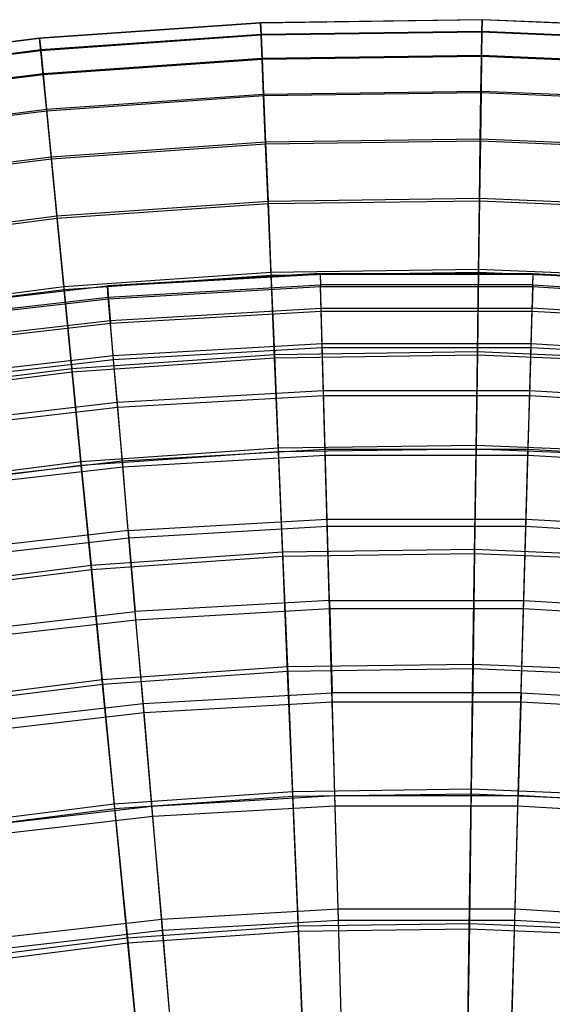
# Model space of a CAD drawing. Extents: x 0.1 to 12.1, y -6 to 6.
# Tile 325 of 334: x 5.447 to 6.249, y 4.516 to 5.997. Entities that reach past the tile are written whole.
import ezdxf

# ---------------------------------------------------------------- set-up
doc = ezdxf.new("R2010")
doc.units = 0
doc.header["$LTSCALE"] = 2.54
doc.layers.get('0').update_dxf_attribs({"linetype": 'CONTINUOUS'})

# ---------------------------------------------------------------- blocks, each defined once
blk = doc.blocks.new('DROPS_COLOR_B-11195_STL')
at = {"color": 0}
for p, q in [((5.8996, 5.6153, 7.8412), (5.5793, 5.597, 7.8412)), ((5.8996, 5.6153, 7.8412), (5.5793, 5.597, 7.8412)), ((5.5793, 5.5962, 7.515), (5.8996, 5.6145, 7.515)), ((5.5793, 5.5962, 7.515), (5.8996, 5.6145, 7.515)), ((5.8996, 5.6153, 7.8412), (5.8996, 5.6145, 7.515)), ((5.8996, 5.6153, 7.8412), (6.2204, 5.6153, 7.8412)), ((5.8996, 5.6153, 7.8412), (5.9001, 5.5981, 8.1669)), ((5.8996, 5.6153, 7.8412), (5.9001, 5.5981, 8.1669)), ((5.8996, 5.6153, 7.8412), (6.2204, 5.6153, 7.8412)), ((5.8996, 5.6153, 7.8412), (5.8996, 5.6145, 7.515)), ((5.8996, 5.6145, 7.515), (6.2204, 5.6145, 7.515)), ((5.8996, 5.6145, 7.515), (5.9001, 5.5956, 7.1893)), ((5.8996, 5.6145, 7.515), (5.9001, 5.5956, 7.1893)), ((5.8996, 5.6145, 7.515), (6.2204, 5.6145, 7.515)), ((6.2199, 5.5981, 8.1669), (6.2204, 5.6153, 7.8412)), ((6.2199, 5.5981, 8.1669), (6.2204, 5.6153, 7.8412)), ((6.2199, 5.5956, 7.1893), (6.2204, 5.6145, 7.515)), ((6.2199, 5.5956, 7.1893), (6.2204, 5.6145, 7.515)), ((6.2204, 5.6153, 7.8412), (6.5407, 5.597, 7.8412)), ((6.2204, 5.6153, 7.8412), (6.2204, 5.6145, 7.515)), ((6.2204, 5.6153, 7.8412), (6.5407, 5.597, 7.8412)), ((6.2204, 5.6153, 7.8412), (6.2204, 5.6145, 7.515)), ((6.2204, 5.6145, 7.515), (6.5407, 5.5962, 7.515)), ((6.2204, 5.6145, 7.515), (6.5407, 5.5962, 7.515)), ((5.2605, 5.5604, 7.8412), (5.5793, 5.597, 7.8412)), ((5.2605, 5.5604, 7.8412), (5.5793, 5.597, 7.8412)), ((5.5793, 5.5962, 7.515), (5.2607, 5.5596, 7.515)), ((5.5793, 5.5962, 7.515), (5.2607, 5.5596, 7.515)), ((5.5807, 5.5799, 8.1669), (5.5793, 5.597, 7.8412)), ((5.5793, 5.5962, 7.515), (5.5793, 5.597, 7.8412)), ((5.5807, 5.5799, 8.1669), (5.5793, 5.597, 7.8412)), ((5.5793, 5.5962, 7.515), (5.5793, 5.597, 7.8412)), ((5.5793, 5.5962, 7.515), (5.581, 5.5774, 7.1893)), ((5.5793, 5.5962, 7.515), (5.581, 5.5774, 7.1893)), ((5.5807, 5.5799, 8.1669), (5.9001, 5.5981, 8.1669)), ((5.5807, 5.5799, 8.1669), (5.9001, 5.5981, 8.1669)), ((5.581, 5.5774, 7.1893), (5.9001, 5.5956, 7.1893)), ((5.581, 5.5774, 7.1893), (5.9001, 5.5956, 7.1893)), ((5.9011, 5.563, 8.4912), (5.9001, 5.5981, 8.1669)), ((5.9011, 5.563, 8.4912), (5.9001, 5.5981, 8.1669)), ((6.2199, 5.5981, 8.1669), (5.9001, 5.5981, 8.1669)), ((6.2199, 5.5981, 8.1669), (5.9001, 5.5981, 8.1669)), ((5.9012, 5.5588, 6.8652), (5.9001, 5.5956, 7.1893)), ((5.9012, 5.5588, 6.8652), (5.9001, 5.5956, 7.1893)), ((5.9001, 5.5956, 7.1893), (6.2199, 5.5956, 7.1893)), ((5.9001, 5.5956, 7.1893), (6.2199, 5.5956, 7.1893)), ((6.2188, 5.5588, 6.8652), (6.2199, 5.5956, 7.1893)), ((6.2188, 5.5588, 6.8652), (6.2199, 5.5956, 7.1893)), ((6.2199, 5.5981, 8.1669), (6.2189, 5.563, 8.4912)), ((6.2199, 5.5981, 8.1669), (6.2189, 5.563, 8.4912)), ((6.2199, 5.5981, 8.1669), (6.5393, 5.5799, 8.1669)), ((6.2199, 5.5981, 8.1669), (6.5393, 5.5799, 8.1669)), ((6.2199, 5.5956, 7.1893), (6.539, 5.5774, 7.1893)), ((6.2199, 5.5956, 7.1893), (6.539, 5.5774, 7.1893)), ((5.263, 5.5434, 8.1669), (5.5807, 5.5799, 8.1669)), ((5.263, 5.5434, 8.1669), (5.5807, 5.5799, 8.1669)), ((5.2633, 5.5409, 7.1893), (5.581, 5.5774, 7.1893)), ((5.2633, 5.5409, 7.1893), (5.581, 5.5774, 7.1893)), ((5.5838, 5.5448, 8.4912), (5.5807, 5.5799, 8.1669)), ((5.5838, 5.5448, 8.4912), (5.5807, 5.5799, 8.1669)), ((5.581, 5.5774, 7.1893), (5.5841, 5.5407, 6.8652)), ((5.581, 5.5774, 7.1893), (5.5841, 5.5407, 6.8652)), ((5.5838, 5.5448, 8.4912), (5.9011, 5.563, 8.4912)), ((5.5838, 5.5448, 8.4912), (5.9011, 5.563, 8.4912)), ((5.5841, 5.5407, 6.8652), (5.9012, 5.5588, 6.8652)), ((5.5841, 5.5407, 6.8652), (5.9012, 5.5588, 6.8652)), ((5.9026, 5.51, 8.8131), (5.9011, 5.563, 8.4912)), ((5.9026, 5.51, 8.8131), (5.9011, 5.563, 8.4912)), ((5.9011, 5.563, 8.4912), (6.2189, 5.563, 8.4912)), ((5.9011, 5.563, 8.4912), (6.2189, 5.563, 8.4912)), ((5.9028, 5.5041, 6.5436), (5.9012, 5.5588, 6.8652)), ((5.9012, 5.5588, 6.8652), (6.2188, 5.5588, 6.8652)), ((5.9028, 5.5041, 6.5436), (5.9012, 5.5588, 6.8652)), ((5.9012, 5.5588, 6.8652), (6.2188, 5.5588, 6.8652)), ((6.2172, 5.5041, 6.5436), (6.2188, 5.5588, 6.8652)), ((6.2172, 5.5041, 6.5436), (6.2188, 5.5588, 6.8652)), ((6.2174, 5.51, 8.8131), (6.2189, 5.563, 8.4912)), ((6.2174, 5.51, 8.8131), (6.2189, 5.563, 8.4912)), ((6.2188, 5.5588, 6.8652), (6.5359, 5.5407, 6.8652)), ((6.2188, 5.5588, 6.8652), (6.5359, 5.5407, 6.8652)), ((6.5362, 5.5448, 8.4912), (6.2189, 5.563, 8.4912)), ((6.5362, 5.5448, 8.4912), (6.2189, 5.563, 8.4912)), ((5.268, 5.5086, 8.4912), (5.5838, 5.5448, 8.4912)), ((5.268, 5.5086, 8.4912), (5.5838, 5.5448, 8.4912)), ((5.5883, 5.492, 8.8131), (5.5838, 5.5448, 8.4912)), ((5.5883, 5.492, 8.8131), (5.5838, 5.5448, 8.4912)), ((5.2686, 5.5044, 6.8652), (5.5841, 5.5407, 6.8652)), ((5.2686, 5.5044, 6.8652), (5.5841, 5.5407, 6.8652)), ((5.5888, 5.4862, 6.5436), (5.5841, 5.5407, 6.8652)), ((5.5888, 5.4862, 6.5436), (5.5841, 5.5407, 6.8652)), ((5.5883, 5.492, 8.8131), (5.9026, 5.51, 8.8131)), ((5.5883, 5.492, 8.8131), (5.9026, 5.51, 8.8131)), ((5.5888, 5.4862, 6.5436), (5.9028, 5.5041, 6.5436)), ((5.5888, 5.4862, 6.5436), (5.9028, 5.5041, 6.5436)), ((5.9046, 5.4393, 9.1315), (5.9026, 5.51, 8.8131)), ((5.9046, 5.4393, 9.1315), (5.9026, 5.51, 8.8131)), ((5.9026, 5.51, 8.8131), (6.2174, 5.51, 8.8131)), ((5.9026, 5.51, 8.8131), (6.2174, 5.51, 8.8131)), ((5.9048, 5.4317, 6.2255), (5.9028, 5.5041, 6.5436)), ((5.9048, 5.4317, 6.2255), (5.9028, 5.5041, 6.5436)), ((5.9028, 5.5041, 6.5436), (6.2172, 5.5041, 6.5436)), ((5.9028, 5.5041, 6.5436), (6.2172, 5.5041, 6.5436)), ((6.2152, 5.4317, 6.2255), (6.2172, 5.5041, 6.5436)), ((6.2152, 5.4317, 6.2255), (6.2172, 5.5041, 6.5436)), ((6.2154, 5.4393, 9.1315), (6.2174, 5.51, 8.8131)), ((6.2154, 5.4393, 9.1315), (6.2174, 5.51, 8.8131)), ((6.2172, 5.5041, 6.5436), (6.5312, 5.4862, 6.5436)), ((6.2172, 5.5041, 6.5436), (6.5312, 5.4862, 6.5436)), ((6.2174, 5.51, 8.8131), (6.5317, 5.492, 8.8131)), ((6.2174, 5.51, 8.8131), (6.5317, 5.492, 8.8131)), ((5.2755, 5.4561, 8.8131), (5.5883, 5.492, 8.8131)), ((5.2755, 5.4561, 8.8131), (5.5883, 5.492, 8.8131)), ((5.2764, 5.4503, 6.5436), (5.5888, 5.4862, 6.5436)), ((5.2764, 5.4503, 6.5436), (5.5888, 5.4862, 6.5436)), ((5.5943, 5.4215, 9.1315), (5.5883, 5.492, 8.8131)), ((5.5943, 5.4215, 9.1315), (5.5883, 5.492, 8.8131)), ((5.595, 5.414, 6.2255), (5.5888, 5.4862, 6.5436)), ((5.595, 5.414, 6.2255), (5.5888, 5.4862, 6.5436)), ((5.5943, 5.4215, 9.1315), (5.9046, 5.4393, 9.1315)), ((5.5943, 5.4215, 9.1315), (5.9046, 5.4393, 9.1315)), ((5.9071, 5.3511, 9.4456), (5.9046, 5.4393, 9.1315)), ((5.9071, 5.3511, 9.4456), (5.9046, 5.4393, 9.1315)), ((5.9046, 5.4393, 9.1315), (6.2154, 5.4393, 9.1315)), ((5.9046, 5.4393, 9.1315), (6.2154, 5.4393, 9.1315)), ((6.2129, 5.3511, 9.4456), (6.2154, 5.4393, 9.1315)), ((6.2129, 5.3511, 9.4456), (6.2154, 5.4393, 9.1315)), ((6.2154, 5.4393, 9.1315), (6.5257, 5.4215, 9.1315)), ((6.2154, 5.4393, 9.1315), (6.5257, 5.4215, 9.1315)), ((5.595, 5.414, 6.2255), (5.9048, 5.4317, 6.2255)), ((5.595, 5.414, 6.2255), (5.9048, 5.4317, 6.2255)), ((5.9074, 5.3419, 5.9119), (5.9048, 5.4317, 6.2255)), ((5.9074, 5.3419, 5.9119), (5.9048, 5.4317, 6.2255)), ((5.9048, 5.4317, 6.2255), (6.2152, 5.4317, 6.2255)), ((5.9048, 5.4317, 6.2255), (6.2152, 5.4317, 6.2255)), ((6.2126, 5.3419, 5.9119), (6.2152, 5.4317, 6.2255)), ((6.2126, 5.3419, 5.9119), (6.2152, 5.4317, 6.2255)), ((6.2152, 5.4317, 6.2255), (6.525, 5.414, 6.2255)), ((6.2152, 5.4317, 6.2255), (6.525, 5.414, 6.2255)), ((5.2856, 5.3861, 9.1315), (5.5943, 5.4215, 9.1315)), ((5.2856, 5.3861, 9.1315), (5.5943, 5.4215, 9.1315)), ((5.2867, 5.3787, 6.2255), (5.595, 5.414, 6.2255)), ((5.2867, 5.3787, 6.2255), (5.595, 5.414, 6.2255)), ((5.6019, 5.3336, 9.4456), (5.5943, 5.4215, 9.1315)), ((5.6019, 5.3336, 9.4456), (5.5943, 5.4215, 9.1315)), ((5.6027, 5.3245, 5.9119), (5.595, 5.414, 6.2255)), ((5.6027, 5.3245, 5.9119), (5.595, 5.414, 6.2255)), ((5.6019, 5.3336, 9.4456), (5.9071, 5.3511, 9.4456)), ((5.6019, 5.3336, 9.4456), (5.9071, 5.3511, 9.4456)), ((5.9101, 5.2457, 9.7543), (5.9071, 5.3511, 9.4456)), ((5.9101, 5.2457, 9.7543), (5.9071, 5.3511, 9.4456)), ((5.9071, 5.3511, 9.4456), (6.2129, 5.3511, 9.4456)), ((5.9071, 5.3511, 9.4456), (6.2129, 5.3511, 9.4456)), ((6.2099, 5.2457, 9.7543), (6.2129, 5.3511, 9.4456)), ((6.2099, 5.2457, 9.7543), (6.2129, 5.3511, 9.4456)), ((6.2129, 5.3511, 9.4456), (6.5181, 5.3336, 9.4456)), ((6.2129, 5.3511, 9.4456), (6.5181, 5.3336, 9.4456)), ((5.6027, 5.3245, 5.9119), (5.9074, 5.3419, 5.9119)), ((5.6027, 5.3245, 5.9119), (5.9074, 5.3419, 5.9119)), ((5.9104, 5.2349, 5.6038), (5.9074, 5.3419, 5.9119)), ((5.9074, 5.3419, 5.9119), (6.2126, 5.3419, 5.9119)), ((5.9104, 5.2349, 5.6038), (5.9074, 5.3419, 5.9119)), ((5.9074, 5.3419, 5.9119), (6.2126, 5.3419, 5.9119)), ((6.2095, 5.2349, 5.6038), (6.2126, 5.3419, 5.9119)), ((6.2095, 5.2349, 5.6038), (6.2126, 5.3419, 5.9119)), ((6.2126, 5.3419, 5.9119), (6.5173, 5.3245, 5.9119)), ((6.2126, 5.3419, 5.9119), (6.5173, 5.3245, 5.9119)), ((5.2982, 5.2988, 9.4456), (5.6019, 5.3336, 9.4456)), ((5.2982, 5.2988, 9.4456), (5.6019, 5.3336, 9.4456)), ((5.2995, 5.2897, 5.9119), (5.6027, 5.3245, 5.9119)), ((5.2995, 5.2897, 5.9119), (5.6027, 5.3245, 5.9119)), ((5.6109, 5.2285, 9.7543), (5.6019, 5.3336, 9.4456)), ((5.6109, 5.2285, 9.7543), (5.6019, 5.3336, 9.4456)), ((5.6118, 5.2178, 5.6038), (5.6027, 5.3245, 5.9119)), ((5.6118, 5.2178, 5.6038), (5.6027, 5.3245, 5.9119)), ((5.6109, 5.2285, 9.7543), (5.9101, 5.2457, 9.7543)), ((5.6109, 5.2285, 9.7543), (5.9101, 5.2457, 9.7543)), ((5.9136, 5.1234, 10.0567), (5.9101, 5.2457, 9.7543)), ((5.9136, 5.1234, 10.0567), (5.9101, 5.2457, 9.7543)), ((5.9101, 5.2457, 9.7543), (6.2099, 5.2457, 9.7543)), ((5.9101, 5.2457, 9.7543), (6.2099, 5.2457, 9.7543)), ((6.2064, 5.1234, 10.0567), (6.2099, 5.2457, 9.7543)), ((6.2064, 5.1234, 10.0567), (6.2099, 5.2457, 9.7543)), ((6.2099, 5.2457, 9.7543), (6.5091, 5.2285, 9.7543)), ((6.2099, 5.2457, 9.7543), (6.5091, 5.2285, 9.7543)), ((5.6118, 5.2178, 5.6038), (5.9104, 5.2349, 5.6038)), ((5.6118, 5.2178, 5.6038), (5.9104, 5.2349, 5.6038)), ((5.914, 5.1111, 5.3021), (5.9104, 5.2349, 5.6038)), ((5.914, 5.1111, 5.3021), (5.9104, 5.2349, 5.6038)), ((5.9104, 5.2349, 5.6038), (6.2095, 5.2349, 5.6038)), ((5.9104, 5.2349, 5.6038), (6.2095, 5.2349, 5.6038)), ((6.206, 5.1111, 5.3021), (6.2095, 5.2349, 5.6038)), ((6.206, 5.1111, 5.3021), (6.2095, 5.2349, 5.6038)), ((6.2095, 5.2349, 5.6038), (6.5082, 5.2178, 5.6038)), ((6.2095, 5.2349, 5.6038), (6.5082, 5.2178, 5.6038)), ((5.6109, 5.2285, 9.7543), (5.3132, 5.1944, 9.7543)), ((5.6109, 5.2285, 9.7543), (5.3132, 5.1944, 9.7543)), ((5.3147, 5.1838, 5.6038), (5.6118, 5.2178, 5.6038)), ((5.3147, 5.1838, 5.6038), (5.6118, 5.2178, 5.6038)), ((5.6109, 5.2285, 9.7543), (5.6214, 5.1066, 10.0567)), ((5.6109, 5.2285, 9.7543), (5.6214, 5.1066, 10.0567)), ((5.6224, 5.0944, 5.3021), (5.6118, 5.2178, 5.6038)), ((5.6224, 5.0944, 5.3021), (5.6118, 5.2178, 5.6038)), ((5.9136, 5.1234, 10.0567), (5.6214, 5.1066, 10.0567)), ((5.9136, 5.1234, 10.0567), (5.6214, 5.1066, 10.0567)), ((5.9136, 5.1234, 10.0567), (5.9176, 4.9845, 10.3518)), ((5.9136, 5.1234, 10.0567), (6.2064, 5.1234, 10.0567)), ((5.9136, 5.1234, 10.0567), (5.9176, 4.9845, 10.3518)), ((5.9136, 5.1234, 10.0567), (6.2064, 5.1234, 10.0567)), ((6.2024, 4.9845, 10.3518), (6.2064, 5.1234, 10.0567)), ((6.2024, 4.9845, 10.3518), (6.2064, 5.1234, 10.0567)), ((6.2064, 5.1234, 10.0567), (6.4986, 5.1066, 10.0567)), ((6.2064, 5.1234, 10.0567), (6.4986, 5.1066, 10.0567)), ((5.3306, 5.0733, 10.0567), (5.6214, 5.1066, 10.0567)), ((5.3306, 5.0733, 10.0567), (5.6214, 5.1066, 10.0567)), ((5.6333, 4.9683, 10.3518), (5.6214, 5.1066, 10.0567)), ((5.6333, 4.9683, 10.3518), (5.6214, 5.1066, 10.0567)), ((5.6224, 5.0944, 5.3021), (5.914, 5.1111, 5.3021)), ((5.6224, 5.0944, 5.3021), (5.914, 5.1111, 5.3021)), ((5.918, 4.9707, 5.0076), (5.914, 5.1111, 5.3021)), ((5.914, 5.1111, 5.3021), (6.206, 5.1111, 5.3021)), ((5.918, 4.9707, 5.0076), (5.914, 5.1111, 5.3021)), ((5.914, 5.1111, 5.3021), (6.206, 5.1111, 5.3021)), ((6.202, 4.9707, 5.0076), (6.206, 5.1111, 5.3021)), ((6.202, 4.9707, 5.0076), (6.206, 5.1111, 5.3021)), ((6.206, 5.1111, 5.3021), (6.4976, 5.0944, 5.3021)), ((6.206, 5.1111, 5.3021), (6.4976, 5.0944, 5.3021)), ((5.3323, 5.0611, 5.3021), (5.6224, 5.0944, 5.3021)), ((5.3323, 5.0611, 5.3021), (5.6224, 5.0944, 5.3021)), ((5.6345, 4.9545, 5.0076), (5.6224, 5.0944, 5.3021)), ((5.6345, 4.9545, 5.0076), (5.6224, 5.0944, 5.3021)), ((5.6333, 4.9683, 10.3518), (5.9176, 4.9845, 10.3518)), ((5.6333, 4.9683, 10.3518), (5.9176, 4.9845, 10.3518)), ((6.2024, 4.9845, 10.3518), (5.9176, 4.9845, 10.3518)), ((5.922, 4.8296, 10.6389), (5.9176, 4.9845, 10.3518)), ((6.2024, 4.9845, 10.3518), (5.9176, 4.9845, 10.3518)), ((5.922, 4.8296, 10.6389), (5.9176, 4.9845, 10.3518)), ((6.2024, 4.9845, 10.3518), (6.198, 4.8296, 10.6389)), ((6.2024, 4.9845, 10.3518), (6.198, 4.8296, 10.6389)), ((6.2024, 4.9845, 10.3518), (6.4867, 4.9683, 10.3518)), ((6.2024, 4.9845, 10.3518), (6.4867, 4.9683, 10.3518)), ((5.3503, 4.9358, 10.3518), (5.6333, 4.9683, 10.3518)), ((5.3503, 4.9358, 10.3518), (5.6333, 4.9683, 10.3518)), ((5.6465, 4.8139, 10.6389), (5.6333, 4.9683, 10.3518)), ((5.6465, 4.8139, 10.6389), (5.6333, 4.9683, 10.3518)), ((5.6345, 4.9545, 5.0076), (5.918, 4.9707, 5.0076)), ((5.6345, 4.9545, 5.0076), (5.918, 4.9707, 5.0076)), ((5.9225, 4.8143, 4.7214), (5.918, 4.9707, 5.0076)), ((5.918, 4.9707, 5.0076), (6.202, 4.9707, 5.0076)), ((5.9225, 4.8143, 4.7214), (5.918, 4.9707, 5.0076)), ((5.918, 4.9707, 5.0076), (6.202, 4.9707, 5.0076)), ((6.1975, 4.8143, 4.7214), (6.202, 4.9707, 5.0076)), ((6.1975, 4.8143, 4.7214), (6.202, 4.9707, 5.0076)), ((6.202, 4.9707, 5.0076), (6.4855, 4.9545, 5.0076)), ((6.202, 4.9707, 5.0076), (6.4855, 4.9545, 5.0076)), ((5.3523, 4.9221, 5.0076), (5.6345, 4.9545, 5.0076)), ((5.3523, 4.9221, 5.0076), (5.6345, 4.9545, 5.0076)), ((5.6478, 4.7986, 4.7214), (5.6345, 4.9545, 5.0076)), ((5.6478, 4.7986, 4.7214), (5.6345, 4.9545, 5.0076)), ((5.6465, 4.8139, 10.6389), (5.922, 4.8296, 10.6389)), ((5.6465, 4.8139, 10.6389), (5.922, 4.8296, 10.6389)), ((5.922, 4.8296, 10.6389), (6.198, 4.8296, 10.6389)), ((5.9269, 4.6591, 10.9169), (5.922, 4.8296, 10.6389)), ((5.922, 4.8296, 10.6389), (6.198, 4.8296, 10.6389)), ((5.9269, 4.6591, 10.9169), (5.922, 4.8296, 10.6389)), ((6.1931, 4.6591, 10.9169), (6.198, 4.8296, 10.6389)), ((6.1931, 4.6591, 10.9169), (6.198, 4.8296, 10.6389)), ((6.4735, 4.8139, 10.6389), (6.198, 4.8296, 10.6389)), ((6.4735, 4.8139, 10.6389), (6.198, 4.8296, 10.6389)), ((5.3724, 4.7824, 10.6389), (5.6465, 4.8139, 10.6389)), ((5.3724, 4.7824, 10.6389), (5.6465, 4.8139, 10.6389)), ((5.6611, 4.6439, 10.9169), (5.6465, 4.8139, 10.6389)), ((5.6611, 4.6439, 10.9169), (5.6465, 4.8139, 10.6389)), ((5.6478, 4.7986, 4.7214), (5.9225, 4.8143, 4.7214)), ((5.6478, 4.7986, 4.7214), (5.9225, 4.8143, 4.7214)), ((5.9274, 4.6423, 4.4442), (5.9225, 4.8143, 4.7214)), ((5.9225, 4.8143, 4.7214), (6.1975, 4.8143, 4.7214)), ((5.9274, 4.6423, 4.4442), (5.9225, 4.8143, 4.7214)), ((5.9225, 4.8143, 4.7214), (6.1975, 4.8143, 4.7214)), ((6.1926, 4.6423, 4.4442), (6.1975, 4.8143, 4.7214)), ((6.1926, 4.6423, 4.4442), (6.1975, 4.8143, 4.7214)), ((6.1975, 4.8143, 4.7214), (6.4722, 4.7986, 4.7214)), ((6.1975, 4.8143, 4.7214), (6.4722, 4.7986, 4.7214)), ((5.3746, 4.7673, 4.7214), (5.6478, 4.7986, 4.7214)), ((5.3746, 4.7673, 4.7214), (5.6478, 4.7986, 4.7214)), ((5.6626, 4.6272, 4.4442), (5.6478, 4.7986, 4.7214)), ((5.6626, 4.6272, 4.4442), (5.6478, 4.7986, 4.7214)), ((5.6611, 4.6439, 10.9169), (5.9269, 4.6591, 10.9169)), ((5.6611, 4.6439, 10.9169), (5.9269, 4.6591, 10.9169)), ((5.9322, 4.4734, 11.1851), (5.9269, 4.6591, 10.9169)), ((5.9269, 4.6591, 10.9169), (6.1931, 4.6591, 10.9169)), ((5.9269, 4.6591, 10.9169), (6.1931, 4.6591, 10.9169)), ((5.9322, 4.4734, 11.1851), (5.9269, 4.6591, 10.9169)), ((6.1878, 4.4734, 11.1851), (6.1931, 4.6591, 10.9169)), ((6.1878, 4.4734, 11.1851), (6.1931, 4.6591, 10.9169)), ((6.1931, 4.6591, 10.9169), (6.4589, 4.6439, 10.9169)), ((6.1931, 4.6591, 10.9169), (6.4589, 4.6439, 10.9169)), ((5.3967, 4.6135, 10.9169), (5.6611, 4.6439, 10.9169)), ((5.3967, 4.6135, 10.9169), (5.6611, 4.6439, 10.9169)), ((5.677, 4.4588, 11.1851), (5.6611, 4.6439, 10.9169)), ((5.677, 4.4588, 11.1851), (5.6611, 4.6439, 10.9169)), ((5.6626, 4.6272, 4.4442), (5.9274, 4.6423, 4.4442)), ((5.6626, 4.6272, 4.4442), (5.9274, 4.6423, 4.4442)), ((5.9327, 4.4553, 4.177), (5.9274, 4.6423, 4.4442)), ((5.9274, 4.6423, 4.4442), (6.1926, 4.6423, 4.4442)), ((5.9327, 4.4553, 4.177), (5.9274, 4.6423, 4.4442)), ((5.9274, 4.6423, 4.4442), (6.1926, 4.6423, 4.4442)), ((6.1873, 4.4553, 4.177), (6.1926, 4.6423, 4.4442)), ((6.1873, 4.4553, 4.177), (6.1926, 4.6423, 4.4442)), ((6.1926, 4.6423, 4.4442), (6.4574, 4.6272, 4.4442)), ((6.1926, 4.6423, 4.4442), (6.4574, 4.6272, 4.4442)), ((5.3991, 4.597, 4.4442), (5.6626, 4.6272, 4.4442)), ((5.3991, 4.597, 4.4442), (5.6626, 4.6272, 4.4442)), ((5.6786, 4.4408, 4.177), (5.6626, 4.6272, 4.4442)), ((5.6786, 4.4408, 4.177), (5.6626, 4.6272, 4.4442))]:
    blk.add_line(p, q, dxfattribs=at)
blk = doc.blocks.new('GROUP_1')
at = {"color": 0}
for p, q in [((5.7499, 11.99, 6.159), (5.4173, 11.9668, 6.159)), ((5.7499, 11.99, 6.159), (5.4173, 11.9668, 6.159)), ((5.75, 11.9896, 5.8286), (5.4173, 11.9665, 5.8286)), ((5.75, 11.9896, 5.8286), (5.4173, 11.9665, 5.8286)), ((6.0834, 11.9946, 6.159), (5.7499, 11.99, 6.159)), ((6.0834, 11.9946, 6.159), (5.7499, 11.99, 6.159)), ((5.7499, 11.99, 6.159), (5.7507, 11.9722, 6.489)), ((5.7499, 11.99, 6.159), (5.7507, 11.9722, 6.489)), ((5.75, 11.9896, 5.8286), (5.7499, 11.99, 6.159)), ((5.75, 11.9896, 5.8286), (5.7499, 11.99, 6.159)), ((6.0834, 11.9943, 5.8286), (5.75, 11.9896, 5.8286)), ((6.0834, 11.9943, 5.8286), (5.75, 11.9896, 5.8286)), ((5.7507, 11.9711, 5.4987), (5.75, 11.9896, 5.8286)), ((5.7507, 11.9711, 5.4987), (5.75, 11.9896, 5.8286)), ((6.0834, 11.9946, 6.159), (6.0831, 11.9768, 6.489)), ((6.0834, 11.9946, 6.159), (6.0831, 11.9768, 6.489)), ((6.0831, 11.9758, 5.4987), (6.0834, 11.9943, 5.8286)), ((6.0831, 11.9758, 5.4987), (6.0834, 11.9943, 5.8286)), ((6.4165, 11.9807, 6.159), (6.0834, 11.9946, 6.159)), ((6.0834, 11.9943, 5.8286), (6.0834, 11.9946, 6.159)), ((6.0834, 11.9943, 5.8286), (6.0834, 11.9946, 6.159)), ((6.4165, 11.9807, 6.159), (6.0834, 11.9946, 6.159)), ((6.4165, 11.9804, 5.8286), (6.0834, 11.9943, 5.8286)), ((6.4165, 11.9804, 5.8286), (6.0834, 11.9943, 5.8286)), ((6.0831, 11.9768, 6.489), (5.7507, 11.9722, 6.489)), ((6.0831, 11.9768, 6.489), (5.7507, 11.9722, 6.489)), ((6.0831, 11.9758, 5.4987), (5.7507, 11.9711, 5.4987)), ((6.0831, 11.9758, 5.4987), (5.7507, 11.9711, 5.4987)), ((6.0831, 11.9768, 6.489), (6.0826, 11.9408, 6.8175)), ((6.0831, 11.9768, 6.489), (6.0826, 11.9408, 6.8175)), ((6.0826, 11.9391, 5.1703), (6.0831, 11.9758, 5.4987)), ((6.0826, 11.9391, 5.1703), (6.0831, 11.9758, 5.4987)), ((6.4153, 11.9629, 6.489), (6.0831, 11.9768, 6.489)), ((6.4153, 11.9629, 6.489), (6.0831, 11.9768, 6.489)), ((6.4152, 11.9619, 5.4987), (6.0831, 11.9758, 5.4987)), ((6.4152, 11.9619, 5.4987), (6.0831, 11.9758, 5.4987)), ((5.4173, 11.9668, 6.159), (5.0864, 11.9252, 6.159)), ((5.4173, 11.9668, 6.159), (5.0864, 11.9252, 6.159)), ((5.4173, 11.9665, 5.8286), (5.0865, 11.9249, 5.8286)), ((5.4173, 11.9665, 5.8286), (5.0865, 11.9249, 5.8286)), ((5.4173, 11.9668, 6.159), (5.419, 11.9491, 6.489)), ((5.4173, 11.9668, 6.159), (5.419, 11.9491, 6.489)), ((5.4173, 11.9665, 5.8286), (5.4173, 11.9668, 6.159)), ((5.4173, 11.9665, 5.8286), (5.4173, 11.9668, 6.159)), ((5.4191, 11.948, 5.4987), (5.4173, 11.9665, 5.8286)), ((5.4191, 11.948, 5.4987), (5.4173, 11.9665, 5.8286)), ((5.7507, 11.9722, 6.489), (5.419, 11.9491, 6.489)), ((5.7507, 11.9722, 6.489), (5.419, 11.9491, 6.489)), ((5.7507, 11.9711, 5.4987), (5.4191, 11.948, 5.4987)), ((5.7507, 11.9711, 5.4987), (5.4191, 11.948, 5.4987)), ((5.7507, 11.9722, 6.489), (5.7522, 11.9362, 6.8175)), ((5.7507, 11.9722, 6.489), (5.7522, 11.9362, 6.8175)), ((5.7523, 11.9345, 5.1703), (5.7507, 11.9711, 5.4987)), ((5.7523, 11.9345, 5.1703), (5.7507, 11.9711, 5.4987)), ((5.419, 11.9491, 6.489), (5.0892, 11.9076, 6.489)), ((5.419, 11.9491, 6.489), (5.0892, 11.9076, 6.489)), ((5.4191, 11.948, 5.4987), (5.0893, 11.9066, 5.4987)), ((5.4191, 11.948, 5.4987), (5.0893, 11.9066, 5.4987)), ((5.419, 11.9491, 6.489), (5.4225, 11.9132, 6.8175)), ((5.419, 11.9491, 6.489), (5.4225, 11.9132, 6.8175)), ((5.4227, 11.9116, 5.1703), (5.4191, 11.948, 5.4987)), ((5.4227, 11.9116, 5.1703), (5.4191, 11.948, 5.4987)), ((5.7522, 11.9362, 6.8175), (5.4225, 11.9132, 6.8175)), ((5.7522, 11.9362, 6.8175), (5.4225, 11.9132, 6.8175)), ((5.7523, 11.9345, 5.1703), (5.4227, 11.9116, 5.1703)), ((5.7523, 11.9345, 5.1703), (5.4227, 11.9116, 5.1703)), ((6.0826, 11.9408, 6.8175), (5.7522, 11.9362, 6.8175)), ((6.0826, 11.9408, 6.8175), (5.7522, 11.9362, 6.8175)), ((5.7522, 11.9362, 6.8175), (5.7544, 11.8822, 7.1435)), ((5.7522, 11.9362, 6.8175), (5.7544, 11.8822, 7.1435)), ((6.0826, 11.9391, 5.1703), (5.7523, 11.9345, 5.1703)), ((6.0826, 11.9391, 5.1703), (5.7523, 11.9345, 5.1703)), ((5.7545, 11.8799, 4.8444), (5.7523, 11.9345, 5.1703)), ((5.7545, 11.8799, 4.8444), (5.7523, 11.9345, 5.1703)), ((6.0818, 11.8844, 4.8444), (6.0826, 11.9391, 5.1703)), ((6.0818, 11.8844, 4.8444), (6.0826, 11.9391, 5.1703)), ((6.0826, 11.9408, 6.8175), (6.0819, 11.8868, 7.1435)), ((6.0826, 11.9408, 6.8175), (6.0819, 11.8868, 7.1435)), ((6.4128, 11.927, 6.8175), (6.0826, 11.9408, 6.8175)), ((6.4128, 11.927, 6.8175), (6.0826, 11.9408, 6.8175)), ((6.4127, 11.9253, 5.1703), (6.0826, 11.9391, 5.1703)), ((6.4127, 11.9253, 5.1703), (6.0826, 11.9391, 5.1703)), ((5.4225, 11.9132, 6.8175), (5.0946, 11.872, 6.8175)), ((5.4225, 11.9132, 6.8175), (5.0946, 11.872, 6.8175)), ((5.4225, 11.9132, 6.8175), (5.4278, 11.8595, 7.1435)), ((5.4225, 11.9132, 6.8175), (5.4278, 11.8595, 7.1435)), ((5.4227, 11.9116, 5.1703), (5.0949, 11.8703, 5.1703)), ((5.4227, 11.9116, 5.1703), (5.0949, 11.8703, 5.1703)), ((5.428, 11.8571, 4.8444), (5.4227, 11.9116, 5.1703)), ((5.428, 11.8571, 4.8444), (5.4227, 11.9116, 5.1703)), ((6.0819, 11.8868, 7.1435), (5.7544, 11.8822, 7.1435)), ((6.0819, 11.8868, 7.1435), (5.7544, 11.8822, 7.1435)), ((6.0818, 11.8844, 4.8444), (5.7545, 11.8799, 4.8444)), ((6.0818, 11.8844, 4.8444), (5.7545, 11.8799, 4.8444)), ((6.0808, 11.8119, 4.522), (6.0818, 11.8844, 4.8444)), ((6.0808, 11.8119, 4.522), (6.0818, 11.8844, 4.8444)), ((6.0819, 11.8868, 7.1435), (6.0809, 11.8149, 7.466)), ((6.0819, 11.8868, 7.1435), (6.0809, 11.8149, 7.466)), ((6.4089, 11.8708, 4.8444), (6.0818, 11.8844, 4.8444)), ((6.4089, 11.8708, 4.8444), (6.0818, 11.8844, 4.8444)), ((6.4091, 11.8731, 7.1435), (6.0819, 11.8868, 7.1435)), ((6.4091, 11.8731, 7.1435), (6.0819, 11.8868, 7.1435)), ((5.7544, 11.8822, 7.1435), (5.4278, 11.8595, 7.1435)), ((5.7544, 11.8822, 7.1435), (5.4278, 11.8595, 7.1435)), ((5.7545, 11.8799, 4.8444), (5.428, 11.8571, 4.8444)), ((5.7545, 11.8799, 4.8444), (5.428, 11.8571, 4.8444)), ((5.7544, 11.8822, 7.1435), (5.7574, 11.8104, 7.466)), ((5.7544, 11.8822, 7.1435), (5.7574, 11.8104, 7.466)), ((5.7576, 11.8074, 4.522), (5.7545, 11.8799, 4.8444)), ((5.7576, 11.8074, 4.522), (5.7545, 11.8799, 4.8444)), ((5.4278, 11.8595, 7.1435), (5.1029, 11.8186, 7.1435)), ((5.4278, 11.8595, 7.1435), (5.1029, 11.8186, 7.1435)), ((5.428, 11.8571, 4.8444), (5.1032, 11.8163, 4.8444)), ((5.428, 11.8571, 4.8444), (5.1032, 11.8163, 4.8444)), ((5.4278, 11.8595, 7.1435), (5.4348, 11.7879, 7.466)), ((5.4278, 11.8595, 7.1435), (5.4348, 11.7879, 7.466)), ((5.435, 11.7849, 4.522), (5.428, 11.8571, 4.8444)), ((5.435, 11.7849, 4.522), (5.428, 11.8571, 4.8444)), ((5.7574, 11.8104, 7.466), (5.4348, 11.7879, 7.466)), ((5.7574, 11.8104, 7.466), (5.4348, 11.7879, 7.466)), ((6.0809, 11.8149, 7.466), (5.7574, 11.8104, 7.466)), ((6.0809, 11.8149, 7.466), (5.7574, 11.8104, 7.466)), ((5.7574, 11.8104, 7.466), (5.7612, 11.721, 7.784)), ((5.7574, 11.8104, 7.466), (5.7612, 11.721, 7.784)), ((6.0808, 11.8119, 4.522), (5.7576, 11.8074, 4.522)), ((6.0808, 11.8119, 4.522), (5.7576, 11.8074, 4.522)), ((6.0809, 11.8149, 7.466), (6.0796, 11.7254, 7.784)), ((6.0809, 11.8149, 7.466), (6.0796, 11.7254, 7.784)), ((6.0796, 11.7217, 4.2042), (6.0808, 11.8119, 4.522)), ((6.0796, 11.7217, 4.2042), (6.0808, 11.8119, 4.522)), ((6.4039, 11.7984, 4.522), (6.0808, 11.8119, 4.522)), ((6.4039, 11.7984, 4.522), (6.0808, 11.8119, 4.522)), ((6.4041, 11.8014, 7.466), (6.0809, 11.8149, 7.466)), ((6.4041, 11.8014, 7.466), (6.0809, 11.8149, 7.466)), ((5.7576, 11.8074, 4.522), (5.435, 11.7849, 4.522)), ((5.7576, 11.8074, 4.522), (5.435, 11.7849, 4.522)), ((5.7613, 11.7173, 4.2042), (5.7576, 11.8074, 4.522)), ((5.7613, 11.7173, 4.2042), (5.7576, 11.8074, 4.522)), ((5.4348, 11.7879, 7.466), (5.1138, 11.7476, 7.466)), ((5.4348, 11.7879, 7.466), (5.1138, 11.7476, 7.466)), ((5.435, 11.7849, 4.522), (5.1143, 11.7446, 4.522)), ((5.435, 11.7849, 4.522), (5.1143, 11.7446, 4.522)), ((5.4348, 11.7879, 7.466), (5.4434, 11.6988, 7.784)), ((5.4348, 11.7879, 7.466), (5.4434, 11.6988, 7.784)), ((5.4438, 11.6952, 4.2042), (5.435, 11.7849, 4.522)), ((5.4438, 11.6952, 4.2042), (5.435, 11.7849, 4.522)), ((5.7612, 11.721, 7.784), (5.4434, 11.6988, 7.784)), ((5.7612, 11.721, 7.784), (5.4434, 11.6988, 7.784)), ((6.0796, 11.7254, 7.784), (5.7612, 11.721, 7.784)), ((6.0796, 11.7254, 7.784), (5.7612, 11.721, 7.784)), ((5.7612, 11.721, 7.784), (5.7656, 11.6141, 8.0967)), ((5.7612, 11.721, 7.784), (5.7656, 11.6141, 8.0967)), ((6.0796, 11.7217, 4.2042), (5.7613, 11.7173, 4.2042)), ((6.0796, 11.7217, 4.2042), (5.7613, 11.7173, 4.2042)), ((6.0796, 11.7254, 7.784), (6.0781, 11.6185, 8.0967)), ((6.0796, 11.7254, 7.784), (6.0781, 11.6185, 8.0967)), ((6.0781, 11.6142, 3.8917), (6.0796, 11.7217, 4.2042)), ((6.0781, 11.6142, 3.8917), (6.0796, 11.7217, 4.2042)), ((6.3978, 11.7121, 7.784), (6.0796, 11.7254, 7.784)), ((6.3978, 11.7121, 7.784), (6.0796, 11.7254, 7.784)), ((6.3976, 11.7084, 4.2042), (6.0796, 11.7217, 4.2042)), ((6.3976, 11.7084, 4.2042), (6.0796, 11.7217, 4.2042)), ((5.7613, 11.7173, 4.2042), (5.4438, 11.6952, 4.2042)), ((5.7613, 11.7173, 4.2042), (5.4438, 11.6952, 4.2042)), ((5.7658, 11.6098, 3.8917), (5.7613, 11.7173, 4.2042)), ((5.7658, 11.6098, 3.8917), (5.7613, 11.7173, 4.2042)), ((5.4434, 11.6988, 7.784), (5.1274, 11.6591, 7.784)), ((5.4434, 11.6988, 7.784), (5.1274, 11.6591, 7.784)), ((5.4438, 11.6952, 4.2042), (5.128, 11.6555, 4.2042)), ((5.4438, 11.6952, 4.2042), (5.128, 11.6555, 4.2042)), ((5.4434, 11.6988, 7.784), (5.4538, 11.5924, 8.0967)), ((5.4434, 11.6988, 7.784), (5.4538, 11.5924, 8.0967)), ((5.4543, 11.5881, 3.8917), (5.4438, 11.6952, 4.2042)), ((5.4543, 11.5881, 3.8917), (5.4438, 11.6952, 4.2042)), ((6.0781, 11.6185, 8.0967), (5.7656, 11.6141, 8.0967)), ((6.0781, 11.6185, 8.0967), (5.7656, 11.6141, 8.0967)), ((6.0781, 11.6185, 8.0967), (6.0764, 11.4946, 8.403)), ((6.0781, 11.6185, 8.0967), (6.0764, 11.4946, 8.403)), ((6.3904, 11.6055, 8.0967), (6.0781, 11.6185, 8.0967)), ((6.3904, 11.6055, 8.0967), (6.0781, 11.6185, 8.0967)), ((5.7656, 11.6141, 8.0967), (5.4538, 11.5924, 8.0967)), ((5.7656, 11.6141, 8.0967), (5.4538, 11.5924, 8.0967)), ((5.7658, 11.6098, 3.8917), (5.4543, 11.5881, 3.8917)), ((5.7658, 11.6098, 3.8917), (5.4543, 11.5881, 3.8917)), ((5.7656, 11.6141, 8.0967), (5.7708, 11.4903, 8.403)), ((5.7656, 11.6141, 8.0967), (5.7708, 11.4903, 8.403)), ((6.0781, 11.6142, 3.8917), (5.7658, 11.6098, 3.8917)), ((6.0781, 11.6142, 3.8917), (5.7658, 11.6098, 3.8917)), ((5.771, 11.4853, 3.5857), (5.7658, 11.6098, 3.8917)), ((5.771, 11.4853, 3.5857), (5.7658, 11.6098, 3.8917)), ((6.0764, 11.4896, 3.5857), (6.0781, 11.6142, 3.8917)), ((6.0764, 11.4896, 3.5857), (6.0781, 11.6142, 3.8917)), ((6.3901, 11.6011, 3.8917), (6.0781, 11.6142, 3.8917)), ((6.3901, 11.6011, 3.8917), (6.0781, 11.6142, 3.8917)), ((5.4538, 11.5924, 8.0967), (5.1437, 11.5534, 8.0967)), ((5.4538, 11.5924, 8.0967), (5.1437, 11.5534, 8.0967)), ((5.4543, 11.5881, 3.8917), (5.1444, 11.5492, 3.8917)), ((5.4543, 11.5881, 3.8917), (5.1444, 11.5492, 3.8917)), ((5.4538, 11.5924, 8.0967), (5.4659, 11.4691, 8.403)), ((5.4538, 11.5924, 8.0967), (5.4659, 11.4691, 8.403)), ((5.4664, 11.4641, 3.5857), (5.4543, 11.5881, 3.8917)), ((5.4664, 11.4641, 3.5857), (5.4543, 11.5881, 3.8917)), ((5.7708, 11.4903, 8.403), (5.4659, 11.4691, 8.403)), ((5.7708, 11.4903, 8.403), (5.4659, 11.4691, 8.403)), ((5.771, 11.4853, 3.5857), (5.4664, 11.4641, 3.5857)), ((5.771, 11.4853, 3.5857), (5.4664, 11.4641, 3.5857)), ((6.0764, 11.4946, 8.403), (5.7708, 11.4903, 8.403)), ((6.0764, 11.4946, 8.403), (5.7708, 11.4903, 8.403)), ((5.7708, 11.4903, 8.403), (5.7767, 11.3498, 8.702)), ((5.7708, 11.4903, 8.403), (5.7767, 11.3498, 8.702)), ((6.0764, 11.4896, 3.5857), (5.771, 11.4853, 3.5857)), ((6.0764, 11.4896, 3.5857), (5.771, 11.4853, 3.5857)), ((5.7769, 11.3442, 3.2869), (5.771, 11.4853, 3.5857)), ((5.7769, 11.3442, 3.2869), (5.771, 11.4853, 3.5857)), ((6.0744, 11.3484, 3.2869), (6.0764, 11.4896, 3.5857)), ((6.0744, 11.3484, 3.2869), (6.0764, 11.4896, 3.5857)), ((6.0764, 11.4946, 8.403), (6.0745, 11.3539, 8.702)), ((6.0764, 11.4946, 8.403), (6.0745, 11.3539, 8.702)), ((6.3818, 11.4818, 8.403), (6.0764, 11.4946, 8.403)), ((6.3818, 11.4818, 8.403), (6.0764, 11.4946, 8.403)), ((6.3815, 11.4769, 3.5857), (6.0764, 11.4896, 3.5857)), ((6.3815, 11.4769, 3.5857), (6.0764, 11.4896, 3.5857)), ((5.4659, 11.4691, 8.403), (5.1626, 11.4309, 8.403)), ((5.4659, 11.4691, 8.403), (5.1626, 11.4309, 8.403)), ((5.4659, 11.4691, 8.403), (5.4795, 11.3291, 8.702)), ((5.4659, 11.4691, 8.403), (5.4795, 11.3291, 8.702)), ((5.4664, 11.4641, 3.5857), (5.1634, 11.426, 3.5857)), ((5.4664, 11.4641, 3.5857), (5.1634, 11.426, 3.5857)), ((5.4801, 11.3236, 3.2869), (5.4664, 11.4641, 3.5857)), ((5.4801, 11.3236, 3.2869), (5.4664, 11.4641, 3.5857)), ((6.0745, 11.3539, 8.702), (5.7767, 11.3498, 8.702)), ((6.0745, 11.3539, 8.702), (5.7767, 11.3498, 8.702)), ((6.0745, 11.3539, 8.702), (6.0723, 11.1971, 8.9929)), ((6.0745, 11.3539, 8.702), (6.0723, 11.1971, 8.9929)), ((6.372, 11.3415, 8.702), (6.0745, 11.3539, 8.702)), ((6.372, 11.3415, 8.702), (6.0745, 11.3539, 8.702)), ((5.7767, 11.3498, 8.702), (5.4795, 11.3291, 8.702)), ((5.7767, 11.3498, 8.702), (5.4795, 11.3291, 8.702)), ((5.7769, 11.3442, 3.2869), (5.4801, 11.3236, 3.2869)), ((5.7769, 11.3442, 3.2869), (5.4801, 11.3236, 3.2869)), ((5.7767, 11.3498, 8.702), (5.7832, 11.1931, 8.9929)), ((5.7767, 11.3498, 8.702), (5.7832, 11.1931, 8.9929)), ((6.0744, 11.3484, 3.2869), (5.7769, 11.3442, 3.2869)), ((6.0744, 11.3484, 3.2869), (5.7769, 11.3442, 3.2869)), ((5.7835, 11.1869, 2.9964), (5.7769, 11.3442, 3.2869)), ((5.7835, 11.1869, 2.9964), (5.7769, 11.3442, 3.2869)), ((6.0722, 11.1909, 2.9964), (6.0744, 11.3484, 3.2869)), ((6.0722, 11.1909, 2.9964), (6.0744, 11.3484, 3.2869)), ((6.3717, 11.336, 3.2869), (6.0744, 11.3484, 3.2869)), ((6.3717, 11.336, 3.2869), (6.0744, 11.3484, 3.2869)), ((5.4795, 11.3291, 8.702), (5.184, 11.292, 8.702)), ((5.4795, 11.3291, 8.702), (5.184, 11.292, 8.702)), ((5.4801, 11.3236, 3.2869), (5.1849, 11.2864, 3.2869)), ((5.4801, 11.3236, 3.2869), (5.1849, 11.2864, 3.2869)), ((5.4795, 11.3291, 8.702), (5.4948, 11.173, 8.9929)), ((5.4795, 11.3291, 8.702), (5.4948, 11.173, 8.9929)), ((5.4954, 11.1668, 2.9964), (5.4801, 11.3236, 3.2869)), ((5.4954, 11.1668, 2.9964), (5.4801, 11.3236, 3.2869)), ((5.7832, 11.1931, 8.9929), (5.4948, 11.173, 8.9929)), ((5.7832, 11.1931, 8.9929), (5.4948, 11.173, 8.9929)), ((6.0723, 11.1971, 8.9929), (5.7832, 11.1931, 8.9929)), ((6.0723, 11.1971, 8.9929), (5.7832, 11.1931, 8.9929)), ((5.7832, 11.1931, 8.9929), (5.7904, 11.0206, 9.2746)), ((5.7832, 11.1931, 8.9929), (5.7904, 11.0206, 9.2746)), ((6.0722, 11.1909, 2.9964), (5.7835, 11.1869, 2.9964)), ((6.0722, 11.1909, 2.9964), (5.7835, 11.1869, 2.9964)), ((6.0698, 11.0177, 2.715), (6.0722, 11.1909, 2.9964)), ((6.0698, 11.0177, 2.715), (6.0722, 11.1909, 2.9964)), ((6.0723, 11.1971, 8.9929), (6.0699, 11.0244, 9.2746)), ((6.0723, 11.1971, 8.9929), (6.0699, 11.0244, 9.2746)), ((6.3607, 11.1789, 2.9964), (6.0722, 11.1909, 2.9964)), ((6.3607, 11.1789, 2.9964), (6.0722, 11.1909, 2.9964)), ((6.3611, 11.185, 8.9929), (6.0723, 11.1971, 8.9929)), ((6.3611, 11.185, 8.9929), (6.0723, 11.1971, 8.9929)), ((5.4948, 11.173, 8.9929), (5.2079, 11.1369, 8.9929)), ((5.4948, 11.173, 8.9929), (5.2079, 11.1369, 8.9929)), ((5.4948, 11.173, 8.9929), (5.5116, 11.0012, 9.2746)), ((5.4948, 11.173, 8.9929), (5.5116, 11.0012, 9.2746)), ((5.7835, 11.1869, 2.9964), (5.4954, 11.1668, 2.9964)), ((5.7835, 11.1869, 2.9964), (5.4954, 11.1668, 2.9964)), ((5.7907, 11.0138, 2.715), (5.7835, 11.1869, 2.9964)), ((5.7907, 11.0138, 2.715), (5.7835, 11.1869, 2.9964)), ((5.4954, 11.1668, 2.9964), (5.2089, 11.1308, 2.9964)), ((5.4954, 11.1668, 2.9964), (5.2089, 11.1308, 2.9964)), ((5.5122, 10.9944, 2.715), (5.4954, 11.1668, 2.9964)), ((5.5122, 10.9944, 2.715), (5.4954, 11.1668, 2.9964)), ((6.0699, 11.0244, 9.2746), (5.7904, 11.0206, 9.2746)), ((6.0699, 11.0244, 9.2746), (5.7904, 11.0206, 9.2746)), ((6.0699, 11.0244, 9.2746), (6.0673, 10.8366, 9.5464)), ((6.0699, 11.0244, 9.2746), (6.0673, 10.8366, 9.5464)), ((6.3492, 11.0128, 9.2746), (6.0699, 11.0244, 9.2746)), ((6.3492, 11.0128, 9.2746), (6.0699, 11.0244, 9.2746)), ((5.7904, 11.0206, 9.2746), (5.5116, 11.0012, 9.2746)), ((5.7904, 11.0206, 9.2746), (5.5116, 11.0012, 9.2746)), ((5.7907, 11.0138, 2.715), (5.5122, 10.9944, 2.715)), ((5.7907, 11.0138, 2.715), (5.5122, 10.9944, 2.715)), ((5.7904, 11.0206, 9.2746), (5.7982, 10.8328, 9.5464)), ((5.7904, 11.0206, 9.2746), (5.7982, 10.8328, 9.5464)), ((6.0698, 11.0177, 2.715), (5.7907, 11.0138, 2.715)), ((6.0698, 11.0177, 2.715), (5.7907, 11.0138, 2.715)), ((5.7985, 10.8255, 2.4436), (5.7907, 11.0138, 2.715)), ((5.7985, 10.8255, 2.4436), (5.7907, 11.0138, 2.715)), ((6.0672, 10.8293, 2.4436), (6.0698, 11.0177, 2.715)), ((6.0672, 10.8293, 2.4436), (6.0698, 11.0177, 2.715)), ((6.3487, 11.0061, 2.715), (6.0698, 11.0177, 2.715)), ((6.3487, 11.0061, 2.715), (6.0698, 11.0177, 2.715)), ((5.5116, 11.0012, 9.2746), (5.2342, 10.9663, 9.2746)), ((5.5116, 11.0012, 9.2746), (5.2342, 10.9663, 9.2746)), ((5.5122, 10.9944, 2.715), (5.2353, 10.9596, 2.715)), ((5.5122, 10.9944, 2.715), (5.2353, 10.9596, 2.715)), ((5.5116, 11.0012, 9.2746), (5.5298, 10.8141, 9.5464)), ((5.5116, 11.0012, 9.2746), (5.5298, 10.8141, 9.5464)), ((5.5305, 10.8069, 2.4436), (5.5122, 10.9944, 2.715)), ((5.5305, 10.8069, 2.4436), (5.5122, 10.9944, 2.715)), ((5.7982, 10.8328, 9.5464), (5.5298, 10.8141, 9.5464)), ((5.7982, 10.8328, 9.5464), (5.5298, 10.8141, 9.5464)), ((6.0673, 10.8366, 9.5464), (5.7982, 10.8328, 9.5464)), ((6.0673, 10.8366, 9.5464), (5.7982, 10.8328, 9.5464)), ((5.7982, 10.8328, 9.5464), (5.8067, 10.6304, 9.8075)), ((5.7982, 10.8328, 9.5464), (5.8067, 10.6304, 9.8075)), ((6.0673, 10.8366, 9.5464), (6.0645, 10.634, 9.8075)), ((6.0673, 10.8366, 9.5464), (6.0645, 10.634, 9.8075)), ((6.3361, 10.8254, 9.5464), (6.0673, 10.8366, 9.5464)), ((6.3361, 10.8254, 9.5464), (6.0673, 10.8366, 9.5464)), ((5.7985, 10.8255, 2.4436), (5.5305, 10.8069, 2.4436)), ((5.7985, 10.8255, 2.4436), (5.5305, 10.8069, 2.4436)), ((6.0672, 10.8293, 2.4436), (5.7985, 10.8255, 2.4436)), ((6.0672, 10.8293, 2.4436), (5.7985, 10.8255, 2.4436)), ((5.807, 10.6226, 2.183), (5.7985, 10.8255, 2.4436)), ((5.807, 10.6226, 2.183), (5.7985, 10.8255, 2.4436)), ((6.0643, 10.6262, 2.183), (6.0672, 10.8293, 2.4436)), ((6.0643, 10.6262, 2.183), (6.0672, 10.8293, 2.4436)), ((6.3356, 10.8181, 2.4436), (6.0672, 10.8293, 2.4436)), ((6.3356, 10.8181, 2.4436), (6.0672, 10.8293, 2.4436)), ((5.5298, 10.8141, 9.5464), (5.2628, 10.7806, 9.5464)), ((5.5298, 10.8141, 9.5464), (5.2628, 10.7806, 9.5464)), ((5.5305, 10.8069, 2.4436), (5.264, 10.7733, 2.4436)), ((5.5305, 10.8069, 2.4436), (5.264, 10.7733, 2.4436)), ((5.5298, 10.8141, 9.5464), (5.5495, 10.6125, 9.8075)), ((5.5298, 10.8141, 9.5464), (5.5495, 10.6125, 9.8075)), ((5.5503, 10.6047, 2.183), (5.5305, 10.8069, 2.4436)), ((5.5503, 10.6047, 2.183), (5.5305, 10.8069, 2.4436)), ((5.8067, 10.6304, 9.8075), (5.5495, 10.6125, 9.8075)), ((5.8067, 10.6304, 9.8075), (5.5495, 10.6125, 9.8075)), ((6.0645, 10.634, 9.8075), (5.8067, 10.6304, 9.8075)), ((6.0645, 10.634, 9.8075), (5.8067, 10.6304, 9.8075)), ((5.8067, 10.6304, 9.8075), (5.8157, 10.414, 10.057)), ((5.8067, 10.6304, 9.8075), (5.8157, 10.414, 10.057)), ((6.0643, 10.6262, 2.183), (5.807, 10.6226, 2.183)), ((6.0643, 10.6262, 2.183), (5.807, 10.6226, 2.183)), ((6.0613, 10.409, 1.9339), (6.0643, 10.6262, 2.183)), ((6.0613, 10.409, 1.9339), (6.0643, 10.6262, 2.183)), ((6.0645, 10.634, 9.8075), (6.0614, 10.4174, 10.057)), ((6.0645, 10.634, 9.8075), (6.0614, 10.4174, 10.057)), ((6.3215, 10.6154, 2.183), (6.0643, 10.6262, 2.183)), ((6.3215, 10.6154, 2.183), (6.0643, 10.6262, 2.183)), ((6.322, 10.6233, 9.8075), (6.0645, 10.634, 9.8075)), ((6.322, 10.6233, 9.8075), (6.0645, 10.634, 9.8075)), ((5.5495, 10.6125, 9.8075), (5.2937, 10.5804, 9.8075)), ((5.5495, 10.6125, 9.8075), (5.2937, 10.5804, 9.8075)), ((5.5495, 10.6125, 9.8075), (5.5705, 10.3969, 10.057)), ((5.5495, 10.6125, 9.8075), (5.5705, 10.3969, 10.057)), ((5.807, 10.6226, 2.183), (5.5503, 10.6047, 2.183)), ((5.807, 10.6226, 2.183), (5.5503, 10.6047, 2.183)), ((5.8161, 10.4056, 1.9339), (5.807, 10.6226, 2.183)), ((5.8161, 10.4056, 1.9339), (5.807, 10.6226, 2.183)), ((5.5503, 10.6047, 2.183), (5.2949, 10.5726, 2.183)), ((5.5503, 10.6047, 2.183), (5.2949, 10.5726, 2.183)), ((5.5713, 10.3886, 1.9339), (5.5503, 10.6047, 2.183)), ((5.5713, 10.3886, 1.9339), (5.5503, 10.6047, 2.183))]:
    blk.add_line(p, q, dxfattribs=at)
blk.add_blockref('DROPS_COLOR_B-11195_STL', (-0.06, 5.9973, -1.7), dxfattribs=at)

msp = doc.modelspace()

# ---------------------------------------------------------------- block references
at = {"color": 0}
msp.add_blockref('GROUP_1', (0.06, -5.9973, 1.7), dxfattribs=at)

doc.saveas('drawing.dxf')
